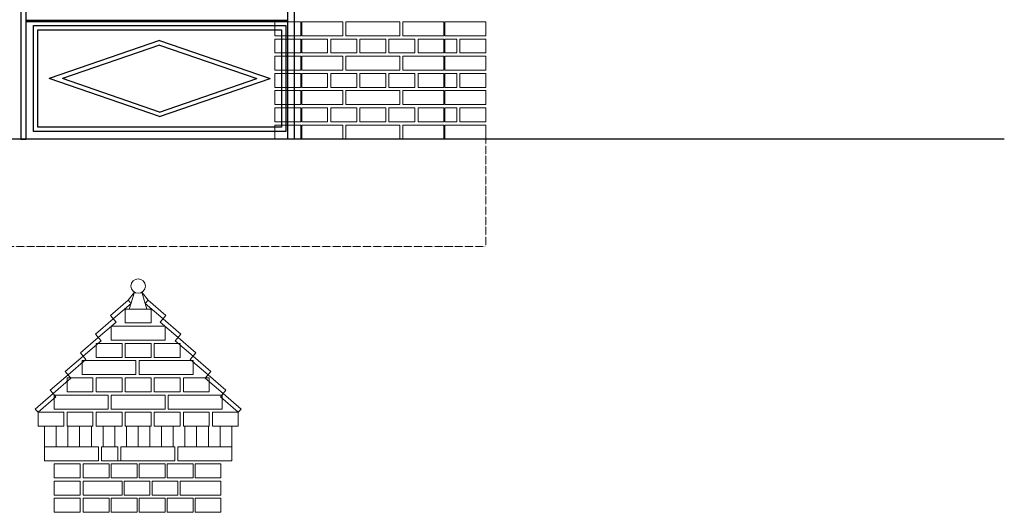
# Model space of a CAD drawing. Header units: millimetres. Extents: x 6567289036 to 6568990308, y 5976640423 to 5977332400.
# Tile 323 of 334: x 6568957776 to 6568962352, y 5976943155 to 5976945444. Entities that reach past the tile are written whole.
import ezdxf

# ---------------------------------------------------------------- set-up
doc = ezdxf.new("R2010")
doc.units = ezdxf.units.MM
doc.linetypes.add('ACAD_ISO03W100', pattern=[30, 12, -18])
doc.layers.add('INWENTARYZACJA', color=7, linetype='Continuous', lineweight=13)

# ---------------------------------------------------------------- blocks, each defined once
blk = doc.blocks.new('A$C69A255E0')
for p, q in [((-4570.6, 2928.1), (-4570.6, 0)), ((-4545.6, 0), (-4545.6, 2928.1)), ((-3329.4, 0), (-3329.4, 2406.8)), ((-3299.4, 2406.8), (-3299.4, 0)), ((-3329.4, 550.9), (-4545.6, 550.9)), ((-3329.4, 544.9), (-4545.6, 544.9)), ((-4512, 527.5), (-3338.9, 527.5)), ((-4512, 34.6), (-4512, 527.5)), ((-4492, 507.5), (-3358.9, 507.5)), ((-4492, 54.6), (-4492, 507.5)), ((-3358.9, 507.5), (-3358.9, 54.6)), ((-3338.9, 527.5), (-3338.9, 34.6)), ((-3925.4, 457.7), (-4438.9, 281.1)), ((-3925.4, 457.7), (-3412, 281.1)), ((-3925.4, 436.5), (-4377.4, 281.1)), ((-3925.4, 436.5), (-3473.5, 281.1)), ((-3925.4, 104.4), (-4438.9, 281.1)), ((-3925.4, 125.6), (-4377.4, 281.1)), ((-3925.4, 104.4), (-3412, 281.1)), ((-3925.4, 125.6), (-3473.5, 281.1)), ((-3358.9, 54.6), (-4492, 54.6)), ((-4570.6, 0), (-4545.6, 0)), ((-3338.9, 34.6), (-4512, 34.6)), ((-3299.4, 0), (-3329.4, 0))]:
    blk.add_line(p, q)
blk = doc.blocks.new('A$C202464C7')
at = {"layer": 'INWENTARYZACJA'}
for p, q in [((1504.8, 3174), (1534, 3210.3)), ((1509.7, 3132.8), (1534, 3210.3)), ((1591.8, 3132.8), (1567.6, 3210.3)), ((1596.8, 3174), (1567.6, 3210.3)), ((1504.8, 3174), (1421.9, 3102.3)), ((1517.9, 3158.9), (1435, 3087.2)), ((1504.8, 3174), (1517.9, 3158.9)), ((1596.8, 3174), (1583.7, 3158.9)), ((1583.7, 3158.9), (1666.6, 3087.2)), ((1596.8, 3174), (1679.7, 3102.3)), ((1435, 3087.2), (1352.1, 3015.4)), ((1448.1, 3072), (1365.1, 3000.3)), ((1448.1, 3072), (1421.9, 3102.3)), ((1653.5, 3072), (1679.7, 3102.3)), ((1653.5, 3072), (1736.4, 3000.3)), ((1666.6, 3087.2), (1749.5, 3015.4)), ((1365.1, 3000.3), (1282.2, 2928.5)), ((1378.2, 2985.2), (1295.3, 2913.4)), ((1378.2, 2985.2), (1352.1, 3015.4)), ((1723.4, 2985.2), (1749.5, 3015.4)), ((1723.4, 2985.2), (1806.3, 2913.4)), ((1736.4, 3000.3), (1819.4, 2928.5)), ((1308.4, 2898.3), (1282.2, 2928.5)), ((1793.2, 2898.3), (1819.4, 2928.5)), ((1295.3, 2913.4), (1212.4, 2841.7)), ((1308.4, 2898.3), (1225.5, 2826.5)), ((1793.2, 2898.3), (1876.1, 2826.5)), ((1806.3, 2913.4), (1889.2, 2841.7)), ((1238.5, 2811.4), (1212.4, 2841.7)), ((1863, 2811.4), (1889.2, 2841.7)), ((1225.5, 2826.5), (1142.5, 2754.8)), ((1238.5, 2811.4), (1155.6, 2739.7)), ((1238.5, 2811.4), (1238.5, 2811.4)), ((1863, 2811.4), (1945.9, 2739.7)), ((1876.1, 2826.5), (1959, 2754.8)), ((1155.6, 2739.7), (1142.5, 2754.8)), ((1945.9, 2739.7), (1959, 2754.8)), ((1155.6, 2739.7), (1072.7, 2667.9)), ((1168.7, 2724.5), (1085.8, 2652.8)), ((1168.7, 2724.5), (1155.6, 2739.7)), ((1932.9, 2724.5), (1945.9, 2739.7)), ((1932.9, 2724.5), (2015.8, 2652.8)), ((1945.9, 2739.7), (2028.9, 2667.9)), ((1072.7, 2667.9), (1085.8, 2652.8)), ((2028.9, 2667.9), (2015.8, 2652.8)), ((1115.8, 2492.8), (1115.8, 2587.8)), ((1170.2, 2587.8), (1170.2, 2492.8)), ((1224.5, 2492.8), (1224.5, 2587.8)), ((1278.9, 2587.8), (1278.9, 2492.8)), ((1333.3, 2587.8), (1333.3, 2492.8)), ((1387.7, 2587.8), (1387.7, 2492.8)), ((1442, 2492.8), (1442, 2587.8)), ((1496.4, 2587.8), (1496.4, 2492.8)), ((1550.8, 2492.8), (1550.8, 2587.8)), ((1605.2, 2587.8), (1605.2, 2492.8)), ((1659.5, 2492.8), (1659.5, 2587.8)), ((1713.9, 2587.8), (1713.9, 2492.8)), ((1768.3, 2587.8), (1768.3, 2492.8)), ((1822.7, 2587.8), (1822.7, 2492.8)), ((1877, 2492.8), (1877, 2587.8)), ((1931.4, 2587.8), (1931.4, 2492.8)), ((1985.8, 2492.8), (1985.8, 2587.8)), ((1425.8, 2427.8), (1675.8, 2427.8))]:
    blk.add_line(p, q, dxfattribs=at)
for points in [[(1490.8, 3067.8), (1490.8, 3132.8), (1610.8, 3132.8), (1610.8, 3067.8), (1490.8, 3067.8)], [(1425.8, 2987.8), (1675.8, 2987.8), (1675.8, 3052.8), (1425.8, 3052.8), (1425.8, 2987.8)], [(1425.8, 2987.8), (1675.8, 2987.8), (1675.8, 3052.8), (1425.8, 3052.8), (1425.8, 2987.8)], [(1355.8, 2907.8), (1355.8, 2972.8), (1475.8, 2972.8), (1475.8, 2907.8), (1355.8, 2907.8)], [(1490.8, 2907.8), (1490.8, 2972.8), (1610.8, 2972.8), (1610.8, 2907.8), (1490.8, 2907.8)], [(1625.8, 2907.8), (1625.8, 2972.8), (1745.8, 2972.8), (1745.8, 2907.8), (1625.8, 2907.8)], [(1290.8, 2827.8), (1540.8, 2827.8), (1540.8, 2892.8), (1290.8, 2892.8), (1290.8, 2827.8)], [(1555.8, 2827.8), (1805.8, 2827.8), (1805.8, 2892.8), (1555.8, 2892.8), (1555.8, 2827.8)], [(1220.8, 2747.8), (1220.8, 2812.8), (1340.8, 2812.8), (1340.8, 2747.8), (1220.8, 2747.8)], [(1355.8, 2747.8), (1355.8, 2812.8), (1475.8, 2812.8), (1475.8, 2747.8), (1355.8, 2747.8)], [(1490.8, 2747.8), (1490.8, 2812.8), (1610.8, 2812.8), (1610.8, 2747.8), (1490.8, 2747.8)], [(1625.8, 2747.8), (1625.8, 2812.8), (1745.8, 2812.8), (1745.8, 2747.8), (1625.8, 2747.8)], [(1760.8, 2747.8), (1760.8, 2812.8), (1880.8, 2812.8), (1880.8, 2747.8), (1760.8, 2747.8)], [(1160.8, 2667.8), (1410.8, 2667.8), (1410.8, 2732.8), (1160.8, 2732.8), (1160.8, 2667.8)], [(1425.8, 2667.8), (1675.8, 2667.8), (1675.8, 2732.8), (1425.8, 2732.8), (1425.8, 2667.8)], [(1940.8, 2667.8), (1690.8, 2667.8), (1690.8, 2732.8), (1940.8, 2732.8), (1940.8, 2667.8)], [(1085.8, 2587.8), (1085.8, 2652.8), (1205.8, 2652.8), (1205.8, 2587.8), (1085.8, 2587.8)], [(1220.8, 2587.8), (1220.8, 2652.8), (1340.8, 2652.8), (1340.8, 2587.8), (1220.8, 2587.8)], [(1355.8, 2587.8), (1355.8, 2652.8), (1475.8, 2652.8), (1475.8, 2587.8), (1355.8, 2587.8)], [(1490.8, 2587.8), (1490.8, 2652.8), (1610.8, 2652.8), (1610.8, 2587.8), (1490.8, 2587.8)], [(1625.8, 2587.8), (1625.8, 2652.8), (1745.8, 2652.8), (1745.8, 2587.8), (1625.8, 2587.8)], [(1760.8, 2587.8), (1760.8, 2652.8), (1880.8, 2652.8), (1880.8, 2587.8), (1760.8, 2587.8)], [(1895.8, 2587.8), (1895.8, 2652.8), (2015.8, 2652.8), (2015.8, 2587.8), (1895.8, 2587.8)], [(1115.8, 2427.8), (1365.8, 2427.8), (1365.8, 2492.8), (1115.8, 2492.8), (1115.8, 2427.8)], [(1380.8, 2427.8), (1380.8, 2492.8), (1455.8, 2492.8), (1455.8, 2427.8), (1380.8, 2427.8)], [(1470.8, 2427.8), (1720.8, 2427.8), (1720.8, 2492.8), (1470.8, 2492.8), (1470.8, 2427.8)], [(1735.8, 2427.8), (1985.8, 2427.8), (1985.8, 2492.8), (1735.8, 2492.8), (1735.8, 2427.8)], [(1415.8, 2347.8), (1415.8, 2412.8), (1295.8, 2412.8), (1295.8, 2347.8), (1415.8, 2347.8)], [(1425.8, 2347.8), (1425.8, 2412.8), (1545.8, 2412.8), (1545.8, 2347.8), (1425.8, 2347.8)], [(1675.8, 2347.8), (1675.8, 2412.8), (1555.8, 2412.8), (1555.8, 2347.8), (1675.8, 2347.8)], [(1685.8, 2347.8), (1685.8, 2412.8), (1805.8, 2412.8), (1805.8, 2347.8), (1685.8, 2347.8)], [(1935.8, 2347.8), (1935.8, 2412.8), (1815.8, 2412.8), (1815.8, 2347.8), (1935.8, 2347.8)], [(1295.8, 2267.8), (1295.8, 2332.8), (1475.8, 2332.8), (1475.8, 2267.8), (1295.8, 2267.8)], [(1605.8, 2267.8), (1605.8, 2332.8), (1485.8, 2332.8), (1485.8, 2267.8), (1605.8, 2267.8)], [(1615.8, 2267.8), (1615.8, 2332.8), (1735.8, 2332.8), (1735.8, 2267.8), (1615.8, 2267.8)], [(1935.8, 2267.8), (1935.8, 2332.8), (1745.8, 2332.8), (1745.8, 2267.8), (1935.8, 2267.8)], [(1415.8, 2187.8), (1415.8, 2252.8), (1295.8, 2252.8), (1295.8, 2187.8), (1415.8, 2187.8)], [(1425.8, 2187.8), (1425.8, 2252.8), (1545.8, 2252.8), (1545.8, 2187.8), (1425.8, 2187.8)], [(1675.8, 2187.8), (1675.8, 2252.8), (1555.8, 2252.8), (1555.8, 2187.8), (1675.8, 2187.8)], [(1685.8, 2187.8), (1685.8, 2252.8), (1805.8, 2252.8), (1805.8, 2187.8), (1685.8, 2187.8)], [(1935.8, 2187.8), (1935.8, 2252.8), (1815.8, 2252.8), (1815.8, 2187.8), (1935.8, 2187.8)]]:
    blk.add_lwpolyline(points, dxfattribs=at)
at = {"layer": 'INWENTARYZACJA', "lineweight": 5}
for points in [[(1280.8, 2347.8), (1280.8, 2412.8), (1160.8, 2412.8), (1160.8, 2347.8), (1280.8, 2347.8)], [(1280.8, 2267.8), (1280.8, 2332.8), (1160.8, 2332.8), (1160.8, 2267.8), (1280.8, 2267.8)], [(1280.8, 2187.8), (1280.8, 2252.8), (1160.8, 2252.8), (1160.8, 2187.8), (1280.8, 2187.8)]]:
    blk.add_lwpolyline(points, dxfattribs=at)
at = {"layer": 'INWENTARYZACJA'}
blk.add_circle((1550.8, 3239.3), 33.5, dxfattribs=at)

msp = doc.modelspace()

# ---------------------------------------------------------------- linework, layer by layer
at = {"color": 6, "linetype": 'ACAD_ISO03W100', "lineweight": 9, "ltscale": 0.1}
msp.add_lwpolyline([(6568953699.892664, 5976944889.54248), (6568953699.892664, 5976944389.54248), (6568959942.155791, 5976944389.542481), (6568959942.155791, 5976944889.54248)], dxfattribs=at)
at = {"layer": 'INWENTARYZACJA', "lineweight": 30}
msp.add_line((6568962351.60146, 5976944889.54248), (6568953199.892664, 5976944889.54248), dxfattribs=at)
at = {"layer": 'INWENTARYZACJA', "color": 5, "lineweight": 5}
for points in [[(6568958962.155791, 5976945369.54248), (6568958962.155791, 5976945434.54248), (6568959082.155791, 5976945434.54248), (6568959082.155791, 5976945369.54248), (6568958962.155791, 5976945369.54248)], [(6568958962.155791, 5976945369.54248), (6568958962.155791, 5976945434.54248), (6568959082.155791, 5976945434.54248), (6568959082.155791, 5976945369.54248), (6568958962.155791, 5976945369.54248)], [(6568959942.155791, 5976945369.54248), (6568959942.155791, 5976945434.54248), (6568959752.155791, 5976945434.54248), (6568959752.155791, 5976945369.54248), (6568959942.155791, 5976945369.54248)], [(6568959942.155791, 5976945369.54248), (6568959942.155791, 5976945434.54248), (6568959752.155791, 5976945434.54248), (6568959752.155791, 5976945369.54248), (6568959942.155791, 5976945369.54248)], [(6568958962.155791, 5976945289.54248), (6568958962.155791, 5976945354.54248), (6568959082.155791, 5976945354.54248), (6568959082.155791, 5976945289.54248), (6568958962.155791, 5976945289.54248)], [(6568958962.155791, 5976945289.54248), (6568958962.155791, 5976945354.54248), (6568959082.155791, 5976945354.54248), (6568959082.155791, 5976945289.54248), (6568958962.155791, 5976945289.54248)], [(6568959807.155791, 5976945289.54248), (6568959807.155791, 5976945354.54248), (6568959752.155791, 5976945354.54248), (6568959752.155791, 5976945289.54248), (6568959807.155791, 5976945289.54248)], [(6568959807.155791, 5976945289.54248), (6568959807.155791, 5976945354.54248), (6568959752.155791, 5976945354.54248), (6568959752.155791, 5976945289.54248), (6568959807.155791, 5976945289.54248)], [(6568959942.155791, 5976945289.54248), (6568959942.155791, 5976945354.54248), (6568959822.155791, 5976945354.54248), (6568959822.155791, 5976945289.54248), (6568959942.155791, 5976945289.54248)], [(6568959942.155791, 5976945289.54248), (6568959942.155791, 5976945354.54248), (6568959822.155791, 5976945354.54248), (6568959822.155791, 5976945289.54248), (6568959942.155791, 5976945289.54248)], [(6568958962.155791, 5976945209.54248), (6568958962.155791, 5976945274.54248), (6568959082.155791, 5976945274.54248), (6568959082.155791, 5976945209.54248), (6568958962.155791, 5976945209.54248)], [(6568958962.155791, 5976945209.54248), (6568958962.155791, 5976945274.54248), (6568959082.155791, 5976945274.54248), (6568959082.155791, 5976945209.54248), (6568958962.155791, 5976945209.54248)], [(6568959942.155791, 5976945209.54248), (6568959942.155791, 5976945274.54248), (6568959752.155791, 5976945274.54248), (6568959752.155791, 5976945209.54248), (6568959942.155791, 5976945209.54248)], [(6568959942.155791, 5976945209.54248), (6568959942.155791, 5976945274.54248), (6568959752.155791, 5976945274.54248), (6568959752.155791, 5976945209.54248), (6568959942.155791, 5976945209.54248)], [(6568958962.155791, 5976945129.54248), (6568958962.155791, 5976945194.54248), (6568959082.155791, 5976945194.54248), (6568959082.155791, 5976945129.54248), (6568958962.155791, 5976945129.54248)], [(6568958962.155791, 5976945129.54248), (6568958962.155791, 5976945194.54248), (6568959082.155791, 5976945194.54248), (6568959082.155791, 5976945129.54248), (6568958962.155791, 5976945129.54248)], [(6568959807.155791, 5976945129.54248), (6568959807.155791, 5976945194.54248), (6568959752.155791, 5976945194.54248), (6568959752.155791, 5976945129.54248), (6568959807.155791, 5976945129.54248)], [(6568959807.155791, 5976945129.54248), (6568959807.155791, 5976945194.54248), (6568959752.155791, 5976945194.54248), (6568959752.155791, 5976945129.54248), (6568959807.155791, 5976945129.54248)], [(6568959942.155791, 5976945129.54248), (6568959942.155791, 5976945194.54248), (6568959822.155791, 5976945194.54248), (6568959822.155791, 5976945129.54248), (6568959942.155791, 5976945129.54248)], [(6568959942.155791, 5976945129.54248), (6568959942.155791, 5976945194.54248), (6568959822.155791, 5976945194.54248), (6568959822.155791, 5976945129.54248), (6568959942.155791, 5976945129.54248)], [(6568958962.155791, 5976945049.54248), (6568958962.155791, 5976945114.54248), (6568959082.155791, 5976945114.54248), (6568959082.155791, 5976945049.54248), (6568958962.155791, 5976945049.54248)], [(6568958962.155791, 5976945049.54248), (6568958962.155791, 5976945114.54248), (6568959082.155791, 5976945114.54248), (6568959082.155791, 5976945049.54248), (6568958962.155791, 5976945049.54248)], [(6568959942.155791, 5976945049.54248), (6568959942.155791, 5976945114.54248), (6568959752.155791, 5976945114.54248), (6568959752.155791, 5976945049.54248), (6568959942.155791, 5976945049.54248)], [(6568959942.155791, 5976945049.54248), (6568959942.155791, 5976945114.54248), (6568959752.155791, 5976945114.54248), (6568959752.155791, 5976945049.54248), (6568959942.155791, 5976945049.54248)], [(6568958962.155791, 5976944969.54248), (6568958962.155791, 5976945034.54248), (6568959082.155791, 5976945034.54248), (6568959082.155791, 5976944969.54248), (6568958962.155791, 5976944969.54248)], [(6568958962.155791, 5976944969.54248), (6568958962.155791, 5976945034.54248), (6568959082.155791, 5976945034.54248), (6568959082.155791, 5976944969.54248), (6568958962.155791, 5976944969.54248)], [(6568959807.155791, 5976944969.54248), (6568959807.155791, 5976945034.54248), (6568959752.155791, 5976945034.54248), (6568959752.155791, 5976944969.54248), (6568959807.155791, 5976944969.54248)], [(6568959807.155791, 5976944969.54248), (6568959807.155791, 5976945034.54248), (6568959752.155791, 5976945034.54248), (6568959752.155791, 5976944969.54248), (6568959807.155791, 5976944969.54248)], [(6568959942.155791, 5976944969.54248), (6568959942.155791, 5976945034.54248), (6568959822.155791, 5976945034.54248), (6568959822.155791, 5976944969.54248), (6568959942.155791, 5976944969.54248)], [(6568959942.155791, 5976944969.54248), (6568959942.155791, 5976945034.54248), (6568959822.155791, 5976945034.54248), (6568959822.155791, 5976944969.54248), (6568959942.155791, 5976944969.54248)], [(6568958962.155791, 5976944889.54248), (6568958962.155791, 5976944954.54248), (6568959082.155791, 5976944954.54248), (6568959082.155791, 5976944889.54248), (6568958962.155791, 5976944889.54248)], [(6568958962.155791, 5976944889.54248), (6568958962.155791, 5976944954.54248), (6568959082.155791, 5976944954.54248), (6568959082.155791, 5976944889.54248), (6568958962.155791, 5976944889.54248)], [(6568959942.155791, 5976944889.54248), (6568959942.155791, 5976944954.54248), (6568959752.155791, 5976944954.54248), (6568959752.155791, 5976944889.54248), (6568959942.155791, 5976944889.54248)], [(6568959942.155791, 5976944889.54248), (6568959942.155791, 5976944954.54248), (6568959752.155791, 5976944954.54248), (6568959752.155791, 5976944889.54248), (6568959942.155791, 5976944889.54248)]]:
    msp.add_lwpolyline(points, dxfattribs=at)
at = {"layer": 'INWENTARYZACJA', "color": 5}
for points in [[(6568959087.155791, 5976945369.54248), (6568959277.155791, 5976945369.54248), (6568959277.155791, 5976945434.54248), (6568959087.155791, 5976945434.54248), (6568959087.155791, 5976945369.54248)], [(6568959087.155791, 5976945369.54248), (6568959277.155791, 5976945369.54248), (6568959277.155791, 5976945434.54248), (6568959087.155791, 5976945434.54248), (6568959087.155791, 5976945369.54248)], [(6568959542.155791, 5976945369.54248), (6568959292.155791, 5976945369.54248), (6568959292.155791, 5976945434.54248), (6568959542.155791, 5976945434.54248), (6568959542.155791, 5976945369.54248)], [(6568959542.155791, 5976945369.54248), (6568959292.155791, 5976945369.54248), (6568959292.155791, 5976945434.54248), (6568959542.155791, 5976945434.54248), (6568959542.155791, 5976945369.54248)], [(6568959747.155791, 5976945369.54248), (6568959557.155791, 5976945369.54248), (6568959557.155791, 5976945434.54248), (6568959747.155791, 5976945434.54248), (6568959747.155791, 5976945369.54248)], [(6568959747.155791, 5976945369.54248), (6568959557.155791, 5976945369.54248), (6568959557.155791, 5976945434.54248), (6568959747.155791, 5976945434.54248), (6568959747.155791, 5976945369.54248)], [(6568959207.155791, 5976945289.54248), (6568959207.155791, 5976945354.54248), (6568959087.155791, 5976945354.54248), (6568959087.155791, 5976945289.54248), (6568959207.155791, 5976945289.54248)], [(6568959207.155791, 5976945289.54248), (6568959207.155791, 5976945354.54248), (6568959087.155791, 5976945354.54248), (6568959087.155791, 5976945289.54248), (6568959207.155791, 5976945289.54248)], [(6568959342.155791, 5976945289.54248), (6568959342.155791, 5976945354.54248), (6568959222.155791, 5976945354.54248), (6568959222.155791, 5976945289.54248), (6568959342.155791, 5976945289.54248)], [(6568959342.155791, 5976945289.54248), (6568959342.155791, 5976945354.54248), (6568959222.155791, 5976945354.54248), (6568959222.155791, 5976945289.54248), (6568959342.155791, 5976945289.54248)], [(6568959477.155791, 5976945289.54248), (6568959477.155791, 5976945354.54248), (6568959357.155791, 5976945354.54248), (6568959357.155791, 5976945289.54248), (6568959477.155791, 5976945289.54248)], [(6568959477.155791, 5976945289.54248), (6568959477.155791, 5976945354.54248), (6568959357.155791, 5976945354.54248), (6568959357.155791, 5976945289.54248), (6568959477.155791, 5976945289.54248)], [(6568959612.155791, 5976945289.54248), (6568959612.155791, 5976945354.54248), (6568959492.155791, 5976945354.54248), (6568959492.155791, 5976945289.54248), (6568959612.155791, 5976945289.54248)], [(6568959612.155791, 5976945289.54248), (6568959612.155791, 5976945354.54248), (6568959492.155791, 5976945354.54248), (6568959492.155791, 5976945289.54248), (6568959612.155791, 5976945289.54248)], [(6568959747.155791, 5976945289.54248), (6568959747.155791, 5976945354.54248), (6568959627.155791, 5976945354.54248), (6568959627.155791, 5976945289.54248), (6568959747.155791, 5976945289.54248)], [(6568959747.155791, 5976945289.54248), (6568959747.155791, 5976945354.54248), (6568959627.155791, 5976945354.54248), (6568959627.155791, 5976945289.54248), (6568959747.155791, 5976945289.54248)], [(6568959087.155791, 5976945209.54248), (6568959277.155791, 5976945209.54248), (6568959277.155791, 5976945274.54248), (6568959087.155791, 5976945274.54248), (6568959087.155791, 5976945209.54248)], [(6568959087.155791, 5976945209.54248), (6568959277.155791, 5976945209.54248), (6568959277.155791, 5976945274.54248), (6568959087.155791, 5976945274.54248), (6568959087.155791, 5976945209.54248)], [(6568959542.155791, 5976945209.54248), (6568959292.155791, 5976945209.54248), (6568959292.155791, 5976945274.54248), (6568959542.155791, 5976945274.54248), (6568959542.155791, 5976945209.54248)], [(6568959542.155791, 5976945209.54248), (6568959292.155791, 5976945209.54248), (6568959292.155791, 5976945274.54248), (6568959542.155791, 5976945274.54248), (6568959542.155791, 5976945209.54248)], [(6568959747.155791, 5976945209.54248), (6568959557.155791, 5976945209.54248), (6568959557.155791, 5976945274.54248), (6568959747.155791, 5976945274.54248), (6568959747.155791, 5976945209.54248)], [(6568959747.155791, 5976945209.54248), (6568959557.155791, 5976945209.54248), (6568959557.155791, 5976945274.54248), (6568959747.155791, 5976945274.54248), (6568959747.155791, 5976945209.54248)], [(6568959207.155791, 5976945129.54248), (6568959207.155791, 5976945194.54248), (6568959087.155791, 5976945194.54248), (6568959087.155791, 5976945129.54248), (6568959207.155791, 5976945129.54248)], [(6568959207.155791, 5976945129.54248), (6568959207.155791, 5976945194.54248), (6568959087.155791, 5976945194.54248), (6568959087.155791, 5976945129.54248), (6568959207.155791, 5976945129.54248)], [(6568959342.155791, 5976945129.54248), (6568959342.155791, 5976945194.54248), (6568959222.155791, 5976945194.54248), (6568959222.155791, 5976945129.54248), (6568959342.155791, 5976945129.54248)], [(6568959342.155791, 5976945129.54248), (6568959342.155791, 5976945194.54248), (6568959222.155791, 5976945194.54248), (6568959222.155791, 5976945129.54248), (6568959342.155791, 5976945129.54248)], [(6568959477.155791, 5976945129.54248), (6568959477.155791, 5976945194.54248), (6568959357.155791, 5976945194.54248), (6568959357.155791, 5976945129.54248), (6568959477.155791, 5976945129.54248)], [(6568959477.155791, 5976945129.54248), (6568959477.155791, 5976945194.54248), (6568959357.155791, 5976945194.54248), (6568959357.155791, 5976945129.54248), (6568959477.155791, 5976945129.54248)], [(6568959612.155791, 5976945129.54248), (6568959612.155791, 5976945194.54248), (6568959492.155791, 5976945194.54248), (6568959492.155791, 5976945129.54248), (6568959612.155791, 5976945129.54248)], [(6568959612.155791, 5976945129.54248), (6568959612.155791, 5976945194.54248), (6568959492.155791, 5976945194.54248), (6568959492.155791, 5976945129.54248), (6568959612.155791, 5976945129.54248)], [(6568959747.155791, 5976945129.54248), (6568959747.155791, 5976945194.54248), (6568959627.155791, 5976945194.54248), (6568959627.155791, 5976945129.54248), (6568959747.155791, 5976945129.54248)], [(6568959747.155791, 5976945129.54248), (6568959747.155791, 5976945194.54248), (6568959627.155791, 5976945194.54248), (6568959627.155791, 5976945129.54248), (6568959747.155791, 5976945129.54248)], [(6568959087.155791, 5976945049.54248), (6568959277.155791, 5976945049.54248), (6568959277.155791, 5976945114.54248), (6568959087.155791, 5976945114.54248), (6568959087.155791, 5976945049.54248)], [(6568959087.155791, 5976945049.54248), (6568959277.155791, 5976945049.54248), (6568959277.155791, 5976945114.54248), (6568959087.155791, 5976945114.54248), (6568959087.155791, 5976945049.54248)], [(6568959542.155791, 5976945049.54248), (6568959292.155791, 5976945049.54248), (6568959292.155791, 5976945114.54248), (6568959542.155791, 5976945114.54248), (6568959542.155791, 5976945049.54248)], [(6568959542.155791, 5976945049.54248), (6568959292.155791, 5976945049.54248), (6568959292.155791, 5976945114.54248), (6568959542.155791, 5976945114.54248), (6568959542.155791, 5976945049.54248)], [(6568959747.155791, 5976945049.54248), (6568959557.155791, 5976945049.54248), (6568959557.155791, 5976945114.54248), (6568959747.155791, 5976945114.54248), (6568959747.155791, 5976945049.54248)], [(6568959747.155791, 5976945049.54248), (6568959557.155791, 5976945049.54248), (6568959557.155791, 5976945114.54248), (6568959747.155791, 5976945114.54248), (6568959747.155791, 5976945049.54248)], [(6568959207.155791, 5976944969.54248), (6568959207.155791, 5976945034.54248), (6568959087.155791, 5976945034.54248), (6568959087.155791, 5976944969.54248), (6568959207.155791, 5976944969.54248)], [(6568959207.155791, 5976944969.54248), (6568959207.155791, 5976945034.54248), (6568959087.155791, 5976945034.54248), (6568959087.155791, 5976944969.54248), (6568959207.155791, 5976944969.54248)], [(6568959342.155791, 5976944969.54248), (6568959342.155791, 5976945034.54248), (6568959222.155791, 5976945034.54248), (6568959222.155791, 5976944969.54248), (6568959342.155791, 5976944969.54248)], [(6568959342.155791, 5976944969.54248), (6568959342.155791, 5976945034.54248), (6568959222.155791, 5976945034.54248), (6568959222.155791, 5976944969.54248), (6568959342.155791, 5976944969.54248)], [(6568959477.155791, 5976944969.54248), (6568959477.155791, 5976945034.54248), (6568959357.155791, 5976945034.54248), (6568959357.155791, 5976944969.54248), (6568959477.155791, 5976944969.54248)], [(6568959477.155791, 5976944969.54248), (6568959477.155791, 5976945034.54248), (6568959357.155791, 5976945034.54248), (6568959357.155791, 5976944969.54248), (6568959477.155791, 5976944969.54248)], [(6568959612.155791, 5976944969.54248), (6568959612.155791, 5976945034.54248), (6568959492.155791, 5976945034.54248), (6568959492.155791, 5976944969.54248), (6568959612.155791, 5976944969.54248)], [(6568959612.155791, 5976944969.54248), (6568959612.155791, 5976945034.54248), (6568959492.155791, 5976945034.54248), (6568959492.155791, 5976944969.54248), (6568959612.155791, 5976944969.54248)], [(6568959747.155791, 5976944969.54248), (6568959747.155791, 5976945034.54248), (6568959627.155791, 5976945034.54248), (6568959627.155791, 5976944969.54248), (6568959747.155791, 5976944969.54248)], [(6568959747.155791, 5976944969.54248), (6568959747.155791, 5976945034.54248), (6568959627.155791, 5976945034.54248), (6568959627.155791, 5976944969.54248), (6568959747.155791, 5976944969.54248)], [(6568959087.155791, 5976944889.54248), (6568959277.155791, 5976944889.54248), (6568959277.155791, 5976944954.54248), (6568959087.155791, 5976944954.54248), (6568959087.155791, 5976944889.54248)], [(6568959087.155791, 5976944889.54248), (6568959277.155791, 5976944889.54248), (6568959277.155791, 5976944954.54248), (6568959087.155791, 5976944954.54248), (6568959087.155791, 5976944889.54248)], [(6568959542.155791, 5976944889.54248), (6568959292.155791, 5976944889.54248), (6568959292.155791, 5976944954.54248), (6568959542.155791, 5976944954.54248), (6568959542.155791, 5976944889.54248)], [(6568959542.155791, 5976944889.54248), (6568959292.155791, 5976944889.54248), (6568959292.155791, 5976944954.54248), (6568959542.155791, 5976944954.54248), (6568959542.155791, 5976944889.54248)], [(6568959747.155791, 5976944889.54248), (6568959557.155791, 5976944889.54248), (6568959557.155791, 5976944954.54248), (6568959747.155791, 5976944954.54248), (6568959747.155791, 5976944889.54248)], [(6568959747.155791, 5976944889.54248), (6568959557.155791, 5976944889.54248), (6568959557.155791, 5976944954.54248), (6568959747.155791, 5976944954.54248), (6568959747.155791, 5976944889.54248)]]:
    msp.add_lwpolyline(points, dxfattribs=at)

# ---------------------------------------------------------------- block references
at = {"color": 3, "lineweight": 30}
for name, p in [('A$C69A255E0', (6568962351.60146, 5976944889.54248)), ('A$C202464C7', (6568956775.684611, 5976940966.759124))]:
    msp.add_blockref(name, p, dxfattribs=at)

doc.saveas('drawing.dxf')
